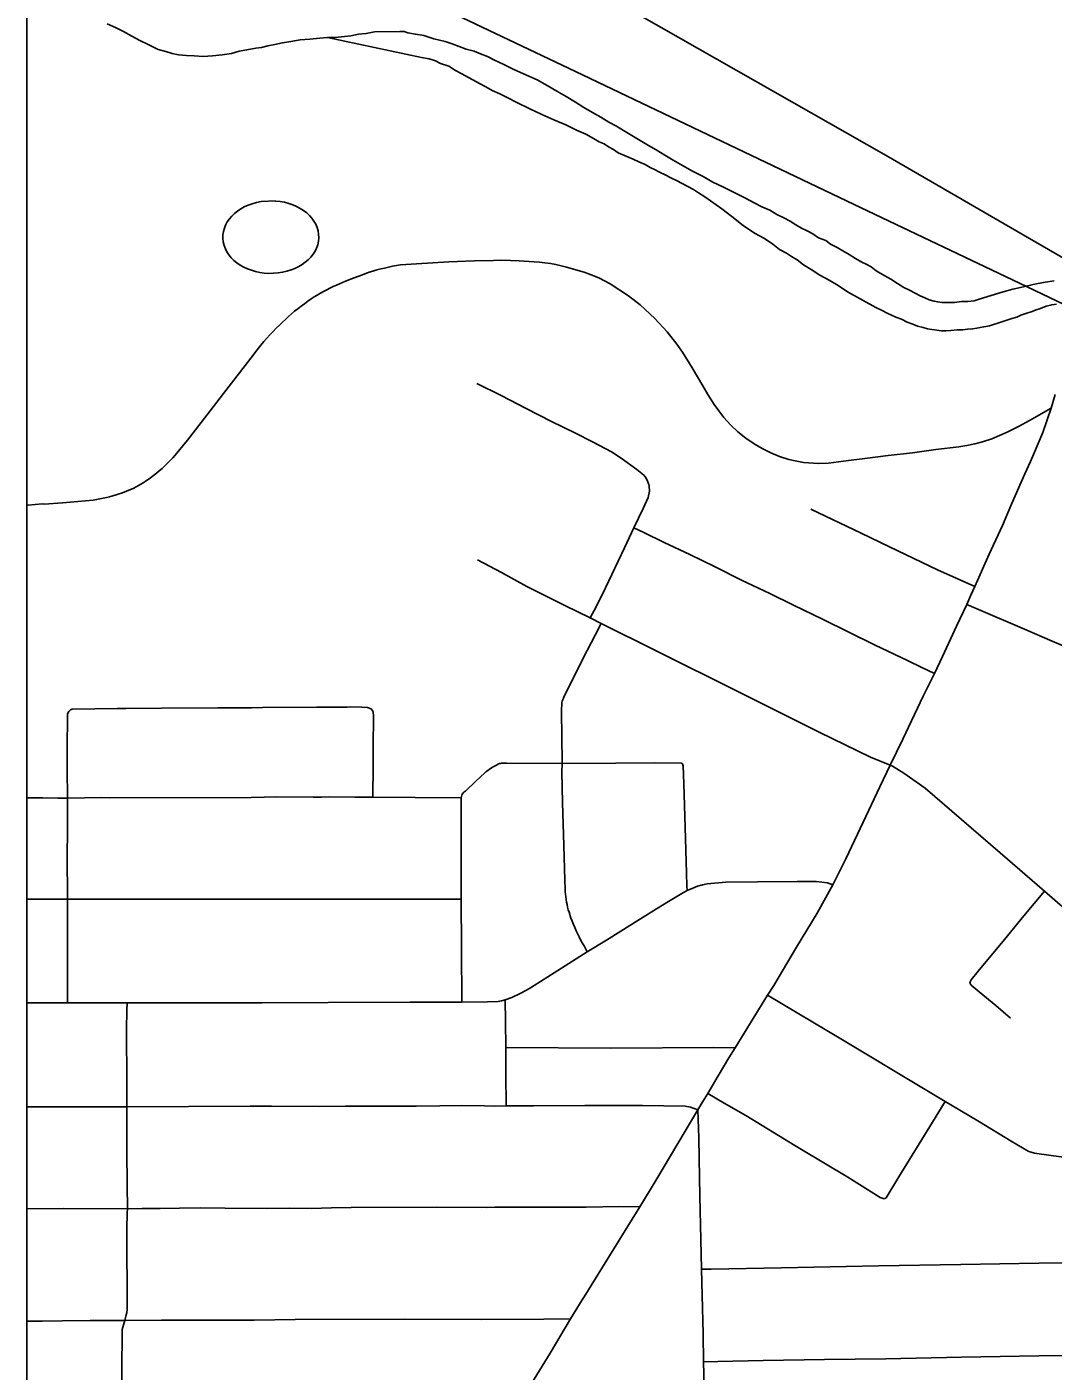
# Model space of a CAD drawing. Extents: x -59 to 82, y -3 to 49.
# Drawn here: x -15.079 to -14.525, y 33.25 to 33.975 of the extents above; entities that cross this region are included whole.
import ezdxf

# ---------------------------------------------------------------- set-up
doc = ezdxf.new("R2010")
doc.units = 0
for name, color, linetype in [('GM_X_City_Street', 7, 'Continuous'), ('GM_X_Corporation', 7, 'Continuous'), ('GM_X_County_Road', 7, 'Continuous'), ('GM_X_Minor_Lake', 7, 'Continuous'), ('GM_X_Minor_River', 7, 'Continuous'), ('GM_X_Rail_Line', 7, 'Continuous'), ('GM_X_State_Route', 7, 'Continuous'), ('GM_X_US_Route', 7, 'Continuous'), ('SH_Data', 7, 'Continuous')]:
    doc.layers.add(name, color=color, linetype=linetype)

msp = doc.modelspace()

# ---------------------------------------------------------------- linework, layer by layer
at = {"layer": 'GM_X_City_Street'}
msp.add_line((-14.77468, 33.6561), (-14.76872, 33.65308), dxfattribs=at)
for points in [[(-15.07858, 33.71699), (-15.07785, 33.71705), (-15.07037, 33.71766), (-15.06925, 33.71752), (-15.05941, 33.71831), (-15.04283, 33.71974), (-15.041, 33.72), (-15.03922, 33.72031), (-15.03744, 33.72066), (-15.03568, 33.72106), (-15.03392, 33.72151), (-15.03218, 33.72201), (-15.03046, 33.72256), (-15.02882, 33.72313), (-15.02752, 33.72352), (-15.02616, 33.72398), (-15.02482, 33.72448), (-15.02349, 33.72501), (-15.02217, 33.72558), (-15.02087, 33.7262), (-15.01959, 33.72684), (-15.01833, 33.72753), (-15.01709, 33.72825), (-15.01587, 33.729), (-15.01467, 33.72979), (-15.0119, 33.73177), (-15.01029, 33.73298), (-15.00872, 33.73422), (-15.00717, 33.7355), (-15.00566, 33.73682), (-15.00417, 33.73818), (-15.00272, 33.73956), (-15.0013, 33.74098), (-14.9999, 33.74243), (-14.99851, 33.74394), (-14.99199, 33.75207), (-14.98139, 33.76557), (-14.9725, 33.77717), (-14.95655, 33.79798), (-14.95509, 33.79981), (-14.95226, 33.80332), (-14.95068, 33.80519), (-14.94907, 33.80704), (-14.94742, 33.80885), (-14.94575, 33.81064), (-14.94405, 33.81241), (-14.94232, 33.81414), (-14.94073, 33.81568), (-14.93911, 33.8172), (-14.93747, 33.81868), (-14.9358, 33.82014), (-14.9341, 33.82157), (-14.93238, 33.82297), (-14.93063, 33.82433), (-14.92886, 33.82567), (-14.92706, 33.82697), (-14.92522, 33.82825), (-14.92356, 33.82932), (-14.9219, 33.83034), (-14.92021, 33.83132), (-14.91851, 33.83227), (-14.91678, 33.83318), (-14.91504, 33.83405), (-14.91327, 33.83489), (-14.91149, 33.83568), (-14.90661, 33.83774), (-14.90348, 33.83902), (-14.89804, 33.84113), (-14.89483, 33.84231), (-14.89394, 33.84263), (-14.89182, 33.84328), (-14.88973, 33.84387), (-14.88763, 33.84442), (-14.88552, 33.84493), (-14.8834, 33.84541), (-14.88127, 33.84584), (-14.87913, 33.84623), (-14.87689, 33.84659), (-14.85097, 33.8483), (-14.83705, 33.84872), (-14.82675, 33.84897), (-14.82235, 33.84915), (-14.8129, 33.84872), (-14.80489, 33.84825), (-14.80195, 33.84807), (-14.79901, 33.84777), (-14.7961, 33.84734), (-14.7932, 33.8468), (-14.78735, 33.84546), (-14.77786, 33.84269), (-14.7741, 33.84124), (-14.77002, 33.83966), (-14.76383, 33.83633), (-14.754, 33.82993), (-14.74765, 33.82503), (-14.7398, 33.81775), (-14.73314, 33.81049), (-14.72785, 33.8039), (-14.72476, 33.79954), (-14.71955, 33.79101), (-14.71386, 33.78131), (-14.71105, 33.77664), (-14.70764, 33.7713), (-14.70512, 33.76793), (-14.70242, 33.76434), (-14.69884, 33.76025), (-14.69491, 33.75648), (-14.69067, 33.75306), (-14.68618, 33.75006), (-14.68176, 33.74745), (-14.67714, 33.74516), (-14.67237, 33.74323), (-14.66748, 33.74166), (-14.66485, 33.74102), (-14.66219, 33.74048), (-14.65952, 33.74006), (-14.65681, 33.73976), (-14.6541, 33.73957), (-14.65139, 33.7395), (-14.64598, 33.73971), (-14.63518, 33.74099), (-14.62649, 33.7421), (-14.61378, 33.74376), (-14.60062, 33.74524), (-14.58803, 33.74693), (-14.57569, 33.74847), (-14.57138, 33.74913), (-14.56709, 33.75004), (-14.56288, 33.7512), (-14.55786, 33.75278), (-14.54963, 33.75635), (-14.54352, 33.75943), (-14.53752, 33.76261), (-14.52592, 33.76928)], [(-14.8357, 33.7826), (-14.82272, 33.77606), (-14.80911, 33.76908), (-14.79545, 33.76207), (-14.78295, 33.75594), (-14.77295, 33.751), (-14.76304, 33.74581), (-14.75787, 33.74228), (-14.74942, 33.73613)], [(-14.77468, 33.6561), (-14.77136, 33.66218), (-14.76642, 33.67236), (-14.75611, 33.69398), (-14.75097, 33.7047), (-14.74599, 33.71515), (-14.74333, 33.72118), (-14.74308, 33.72199), (-14.74274, 33.72369), (-14.74267, 33.72457), (-14.74284, 33.72728), (-14.74304, 33.72817), (-14.7433, 33.72904), (-14.74363, 33.72989), (-14.74446, 33.73148), (-14.74496, 33.73222), (-14.7455, 33.73291), (-14.74668, 33.73413), (-14.74942, 33.73613)], [(-14.65563, 33.71489), (-14.62831, 33.70185), (-14.61303, 33.69453), (-14.58713, 33.68212), (-14.56701, 33.67303)], [(-14.75097, 33.7047), (-14.74561, 33.7023), (-14.73463, 33.69681), (-14.72091, 33.6904), (-14.70761, 33.68379), (-14.69298, 33.67654), (-14.67774, 33.66933), (-14.6649, 33.66298), (-14.64928, 33.65542), (-14.63499, 33.64846), (-14.62085, 33.64142), (-14.60333, 33.63313), (-14.5957, 33.62934), (-14.58885, 33.62615)], [(-14.83535, 33.68753), (-14.8224, 33.68054), (-14.80888, 33.67309), (-14.78831, 33.66288), (-14.77468, 33.6561)], [(-14.56701, 33.67303), (-14.56916, 33.66831), (-14.57145, 33.66328)], [(-14.57145, 33.66328), (-14.56384, 33.66015), (-14.54016, 33.65002), (-14.52535, 33.64355), (-14.50877, 33.63655)], [(-14.77619, 33.47591), (-14.77793, 33.47913), (-14.77886, 33.48073), (-14.77975, 33.48235), (-14.7806, 33.48399), (-14.78221, 33.48731), (-14.78296, 33.489), (-14.78367, 33.4907), (-14.78434, 33.49242), (-14.78497, 33.49416), (-14.78601, 33.49727), (-14.78641, 33.49864), (-14.78677, 33.50002), (-14.78708, 33.50142), (-14.78736, 33.50282), (-14.78779, 33.50565), (-14.78794, 33.50707), (-14.78805, 33.5085), (-14.78812, 33.50993), (-14.78825, 33.51468), (-14.78876, 33.5333), (-14.7895, 33.55644), (-14.78999, 33.57284), (-14.78971, 33.57765), (-14.78989, 33.59255), (-14.79004, 33.60512), (-14.79015, 33.60588), (-14.78989, 33.61049), (-14.78969, 33.61124), (-14.78946, 33.61198), (-14.78887, 33.61341), (-14.78255, 33.62621), (-14.7762, 33.63848), (-14.77193, 33.64685), (-14.76872, 33.65308)], [(-14.76872, 33.65308), (-14.73932, 33.63847), (-14.69415, 33.616), (-14.65102, 33.59452), (-14.62343, 33.58097), (-14.6127, 33.57664)], [(-15.05663, 33.44843), (-15.05669, 33.50432), (-15.05691, 33.52865), (-15.05673, 33.54032), (-15.05662, 33.55213), (-15.05672, 33.5589), (-15.05685, 33.57475), (-15.05678, 33.5845), (-15.05662, 33.60444), (-15.05599, 33.60569)], [(-15.05599, 33.60569), (-15.05506, 33.60653), (-15.05471, 33.60671), (-15.05436, 33.60686), (-15.05399, 33.60696), (-15.02985, 33.60722), (-15.02526, 33.6073), (-15.00576, 33.60738), (-14.97551, 33.60752), (-14.95745, 33.60765), (-14.95143, 33.60777), (-14.92212, 33.60797), (-14.90577, 33.60804), (-14.90379, 33.60811), (-14.89786, 33.60805), (-14.89474, 33.60785), (-14.89288, 33.60711)], [(-14.89196, 33.55944), (-14.89183, 33.56426), (-14.89174, 33.5716), (-14.89166, 33.58616), (-14.89157, 33.60348), (-14.89165, 33.60509), (-14.89177, 33.60547), (-14.89193, 33.60584), (-14.89288, 33.60711)], [(-15.07858, 33.55906), (-15.07672, 33.55905), (-15.06991, 33.55896), (-15.06192, 33.55884), (-15.05672, 33.5589), (-15.03836, 33.55917), (-15.03381, 33.55907), (-14.9576, 33.55914), (-14.95062, 33.55932), (-14.94363, 33.55952), (-14.92405, 33.55935), (-14.91957, 33.55947), (-14.91509, 33.55954), (-14.90164, 33.55945), (-14.89196, 33.55944), (-14.86901, 33.55925), (-14.84432, 33.55904), (-14.84396, 33.56052), (-14.84376, 33.56092), (-14.84352, 33.5613), (-14.84324, 33.56165), (-14.84294, 33.56197), (-14.8426, 33.56225), (-14.84224, 33.56251), (-14.84185, 33.56273), (-14.83611, 33.56817), (-14.8316, 33.57244), (-14.83089, 33.57301), (-14.83033, 33.57345), (-14.8291, 33.57432), (-14.82784, 33.57515), (-14.82655, 33.57594), (-14.82482, 33.57693), (-14.82438, 33.57715), (-14.82392, 33.57733), (-14.82346, 33.57748), (-14.82298, 33.57759), (-14.8225, 33.57766), (-14.81966, 33.57774), (-14.78971, 33.57765), (-14.76076, 33.5778), (-14.73985, 33.57801), (-14.7254, 33.57779)], [(-14.72224, 33.50905), (-14.72242, 33.51152), (-14.72261, 33.51832), (-14.7234, 33.54315), (-14.72402, 33.56652), (-14.72438, 33.57638), (-14.72476, 33.57737), (-14.7254, 33.57779)], [(-14.32389, 33.33051), (-14.32749, 33.33367), (-14.33877, 33.34355), (-14.34894, 33.35247), (-14.35357, 33.35637), (-14.36913, 33.36949), (-14.38522, 33.38352), (-14.40748, 33.40315), (-14.42102, 33.41475), (-14.42972, 33.42217), (-14.43684, 33.42819), (-14.45771, 33.44645), (-14.46997, 33.45722), (-14.49528, 33.47903), (-14.51129, 33.49282), (-14.52939, 33.50873), (-14.55344, 33.52941), (-14.57417, 33.54743), (-14.59391, 33.56421), (-14.6053, 33.57236), (-14.61147, 33.57605), (-14.6127, 33.57664)], [(-14.84395, 33.44885), (-14.84407, 33.478), (-14.84418, 33.50433), (-14.84426, 33.53421), (-14.84432, 33.55904)], [(-15.07858, 33.50429), (-15.06628, 33.50433), (-15.05669, 33.50432), (-14.84418, 33.50433)], [(-14.56967, 33.45895), (-14.56944, 33.46011), (-14.56924, 33.46047), (-14.56898, 33.46079), (-14.56516, 33.46545), (-14.55107, 33.48266), (-14.54065, 33.49539), (-14.52939, 33.50873)], [(-14.67884, 33.45256), (-14.6385, 33.42854), (-14.59572, 33.40282), (-14.58301, 33.39522), (-14.57515, 33.39051), (-14.5645, 33.38419), (-14.54747, 33.37384), (-14.53821, 33.36836), (-14.53728, 33.368), (-14.53657, 33.36776), (-14.53486, 33.36737), (-14.52579, 33.36611), (-14.51656, 33.36483)], [(-14.56967, 33.45895), (-14.56926, 33.45826), (-14.56898, 33.45799), (-14.56465, 33.45439), (-14.5558, 33.44693), (-14.54786, 33.44022)], [(-15.02714, 33.21326), (-15.02706, 33.22639), (-15.02718, 33.23242), (-15.02729, 33.24897), (-15.02713, 33.27219), (-15.02687, 33.27339), (-15.02575, 33.27699), (-15.02493, 33.28002), (-15.02463, 33.28138), (-15.02443, 33.28296), (-15.0246, 33.3263), (-15.0244, 33.33513), (-15.02437, 33.33728), (-15.0245, 33.35022), (-15.02463, 33.36846), (-15.02459, 33.39232), (-15.0247, 33.40513), (-15.02479, 33.43417), (-15.0246, 33.44424), (-15.0245, 33.44844)], [(-14.81991, 33.39279), (-14.82004, 33.40984), (-14.82015, 33.4243), (-14.82033, 33.43833), (-14.82048, 33.45002)], [(-14.82015, 33.4243), (-14.76342, 33.42405), (-14.70788, 33.42428), (-14.6964, 33.42409)], [(-14.71119, 33.39955), (-14.70226, 33.3942), (-14.69065, 33.38761), (-14.66414, 33.37147), (-14.6615, 33.36988), (-14.63561, 33.35441), (-14.61817, 33.34343), (-14.61591, 33.3427)], [(-14.61591, 33.3427), (-14.61489, 33.34321), (-14.60798, 33.35452), (-14.58988, 33.38402), (-14.58301, 33.39522)], [(-15.07858, 33.39223), (-15.02459, 33.39232), (-14.95808, 33.39263), (-14.94658, 33.39271), (-14.9205, 33.39258), (-14.90662, 33.39273), (-14.86855, 33.3926), (-14.85571, 33.39284), (-14.84382, 33.39296), (-14.83157, 33.39284), (-14.82629, 33.39276), (-14.81991, 33.39279), (-14.80512, 33.39289), (-14.77757, 33.39301), (-14.74646, 33.39308), (-14.72342, 33.39272), (-14.72046, 33.39207), (-14.71648, 33.39077)], [(-15.07858, 33.33735), (-15.05868, 33.33738), (-15.02437, 33.33728), (-15.01639, 33.33739), (-15.00673, 33.33751), (-14.99614, 33.33758), (-14.98477, 33.33775), (-14.97163, 33.3376), (-14.94859, 33.3375), (-14.9367, 33.33762), (-14.92492, 33.33754), (-14.91423, 33.33785), (-14.90356, 33.33803), (-14.85753, 33.33813), (-14.83035, 33.33795), (-14.82614, 33.33813), (-14.77685, 33.33823), (-14.75889, 33.33845), (-14.74783, 33.33842)], [(-14.71457, 33.30466), (-14.70938, 33.30479), (-14.67132, 33.3055), (-14.6191, 33.30648), (-14.57456, 33.30717), (-14.53251, 33.30799), (-14.52004, 33.30821)], [(-15.07858, 33.27674), (-15.07036, 33.27664), (-15.05954, 33.27675), (-15.04442, 33.27704), (-15.02575, 33.27699), (-15.00596, 33.27713), (-14.95589, 33.27727), (-14.93378, 33.27753), (-14.87441, 33.27782), (-14.83346, 33.27759), (-14.79955, 33.27779), (-14.78526, 33.27784)], [(-14.7134, 33.2548), (-14.70575, 33.25488), (-14.6812, 33.25537), (-14.64825, 33.25599), (-14.61516, 33.25634), (-14.57425, 33.25731), (-14.53243, 33.25788), (-14.49397, 33.2585)]]:
    msp.add_lwpolyline(points, dxfattribs=at)
at = {"layer": 'GM_X_Corporation'}
msp.add_lwpolyline([(-8.27858, 35.34818), (-15.07858, 35.34818), (-15.07858, 31.99778), (-14.87561, 32.00296), (-14.0925, 32.03375), (-13.59611, 32.05147), (-13.53526, 32.05391), (-13.47457, 32.07428), (-13.3549, 32.12151), (-13.20616, 32.17855), (-13.3241, 32.24616), (-13.185, 32.29141), (-13.20067, 32.94977), (-12.62372, 32.95853)], dxfattribs=at)
at = {"layer": 'GM_X_County_Road'}
msp.add_lwpolyline([(-15.07858, 33.44841), (-15.05663, 33.44843), (-15.0245, 33.44844), (-14.95154, 33.4485), (-14.91603, 33.4486), (-14.87194, 33.44873), (-14.84395, 33.44885), (-14.83003, 33.44893), (-14.82432, 33.44915), (-14.82243, 33.44949), (-14.82048, 33.45002), (-14.81698, 33.45135), (-14.81234, 33.45348), (-14.80937, 33.45506), (-14.80684, 33.45652), (-14.79209, 33.46585), (-14.77619, 33.47591), (-14.76583, 33.48227), (-14.75172, 33.49103), (-14.73883, 33.49908), (-14.73239, 33.50311), (-14.72425, 33.50801), (-14.72224, 33.50905), (-14.71929, 33.51036), (-14.71672, 33.5113), (-14.71409, 33.51209), (-14.71142, 33.51271), (-14.70139, 33.51346), (-14.68427, 33.51367), (-14.66299, 33.51386), (-14.65264, 33.51394), (-14.64653, 33.51322), (-14.64366, 33.51213)], dxfattribs=at)
at = {"layer": 'GM_X_Minor_Lake'}
msp.add_lwpolyline([(-14.94446, 33.88109), (-14.95223, 33.88075)], dxfattribs=at)
msp.add_ellipse((-14.94694, 33.8616), major_axis=(0.02588, 0.0001), ratio=0.756188, start_param=1.773386, end_param=7.754901, dxfattribs=at)
at = {"layer": 'GM_X_Minor_River'}
for points in [[(-15.03529, 33.97664), (-15.03071, 33.97479), (-15.0265, 33.97256), (-15.02191, 33.96996), (-15.0177, 33.96773), (-15.01311, 33.96551), (-15.00776, 33.96291), (-15.00357, 33.96182), (-15.00014, 33.96072), (-14.99671, 33.96), (-14.99253, 33.95967), (-14.98835, 33.95935), (-14.98341, 33.95902), (-14.97848, 33.95946), (-14.97317, 33.95991), (-14.96824, 33.96073), (-14.96409, 33.96192), (-14.95992, 33.96273), (-14.95499, 33.96355), (-14.95196, 33.96396), (-14.94855, 33.96477), (-14.94477, 33.96557), (-14.9406, 33.96638), (-14.93606, 33.9672), (-14.93113, 33.96802), (-14.92583, 33.96846), (-14.92052, 33.96891), (-14.91634, 33.96934), (-14.91217, 33.96939), (-14.90724, 33.96983), (-14.90383, 33.97025), (-14.89966, 33.97106), (-14.89549, 33.97149), (-14.89095, 33.9723), (-14.87728, 33.97247), (-14.875, 33.9725), (-14.87309, 33.97176), (-14.86891, 33.97105), (-14.86434, 33.97035), (-14.859, 33.96851), (-14.85291, 33.96706), (-14.84909, 33.96597), (-14.84527, 33.9645), (-14.84146, 33.96302), (-14.83727, 33.96193), (-14.83383, 33.96045), (-14.83001, 33.95898), (-14.82619, 33.95713), (-14.8216, 33.9549), (-14.81625, 33.95231), (-14.81052, 33.94971), (-14.80326, 33.94638), (-14.7979, 33.94341), (-14.79255, 33.94043), (-14.78757, 33.93745), (-14.78259, 33.93447), (-14.778, 33.93149), (-14.7734, 33.92888), (-14.76881, 33.92628), (-14.7646, 33.92367), (-14.76039, 33.92144), (-14.75656, 33.9192), (-14.74316, 33.911), (-14.73895, 33.90878), (-14.73436, 33.90579), (-14.72976, 33.90319), (-14.72479, 33.9002), (-14.71943, 33.89723), (-14.71369, 33.89426), (-14.70834, 33.89128), (-14.70298, 33.88869), (-14.69763, 33.88609), (-14.69113, 33.88275), (-14.68616, 33.88015), (-14.68195, 33.87792), (-14.67775, 33.87607), (-14.67392, 33.87384), (-14.6701, 33.87198), (-14.66666, 33.87013), (-14.66359, 33.86826), (-14.66053, 33.8664), (-14.65748, 33.86492), (-14.65442, 33.86343), (-14.65135, 33.86119), (-14.64753, 33.85971), (-14.64485, 33.85785), (-14.64141, 33.85599), (-14.63834, 33.85413), (-14.6349, 33.85227), (-14.63145, 33.85003), (-14.62801, 33.84817), (-14.62571, 33.84706), (-14.62304, 33.84557), (-14.62034, 33.84332), (-14.6169, 33.84146), (-14.61231, 33.83886), (-14.60886, 33.83662)], [(-14.91634, 33.96934), (-14.8657, 33.95855), (-14.86151, 33.95784), (-14.85808, 33.95674), (-14.8554, 33.95525), (-14.85082, 33.95379), (-14.84738, 33.95155), (-14.84393, 33.94969), (-14.83437, 33.94449), (-14.83092, 33.94263), (-14.82748, 33.94077), (-14.82328, 33.93892), (-14.81907, 33.93669), (-14.81449, 33.93446), (-14.80722, 33.93075), (-14.80073, 33.92779), (-14.79423, 33.92483), (-14.78774, 33.92225), (-14.782, 33.91928), (-14.77704, 33.91706), (-14.77283, 33.91483), (-14.76977, 33.91296), (-14.76709, 33.91185), (-14.76479, 33.91036), (-14.76212, 33.90888), (-14.75943, 33.90701), (-14.75485, 33.90516), (-14.75141, 33.90368), (-14.74836, 33.9022), (-14.74492, 33.90072), (-14.74224, 33.89924), (-14.73994, 33.89812), (-14.73727, 33.89663), (-14.73421, 33.89515), (-14.73115, 33.89367), (-14.72809, 33.89218), (-14.71891, 33.88736), (-14.71623, 33.88549), (-14.71278, 33.88325), (-14.70358, 33.8769), (-14.69821, 33.87278), (-14.69207, 33.86792), (-14.68594, 33.86381), (-14.68058, 33.86084), (-14.67598, 33.85785), (-14.67252, 33.85485), (-14.6687, 33.853), (-14.66602, 33.85113), (-14.66295, 33.84927), (-14.6595, 33.84665), (-14.65529, 33.84404), (-14.65069, 33.84106), (-14.64572, 33.83845), (-14.64074, 33.83547), (-14.63576, 33.83211), (-14.62045, 33.82356), (-14.61702, 33.82208), (-14.61434, 33.82059), (-14.61204, 33.81948), (-14.60975, 33.81837), (-14.6067, 33.81726), (-14.60364, 33.81578), (-14.60059, 33.81468), (-14.59791, 33.81357), (-14.59487, 33.81285), (-14.59258, 33.81211), (-14.59029, 33.81176), (-14.58763, 33.81141), (-14.58497, 33.81106), (-14.58269, 33.81109), (-14.58003, 33.81113), (-14.57662, 33.81155), (-14.57359, 33.81158), (-14.57093, 33.81199), (-14.56828, 33.81203), (-14.56601, 33.81244), (-14.56411, 33.81284), (-14.56222, 33.81324), (-14.55919, 33.81366), (-14.55692, 33.81445), (-14.55465, 33.81523), (-14.55201, 33.81603), (-14.54974, 33.81681), (-14.54709, 33.8176), (-14.54444, 33.8184), (-14.54218, 33.81956), (-14.53954, 33.82036), (-14.53613, 33.82154), (-14.53387, 33.82233), (-14.5316, 33.82311), (-14.52858, 33.82429), (-14.52555, 33.82509), (-14.5229, 33.8255)], [(-14.60886, 33.83662), (-14.60541, 33.83438), (-14.60236, 33.8329), (-14.5993, 33.83142), (-14.59662, 33.82993), (-14.59395, 33.82882), (-14.59165, 33.82771), (-14.58898, 33.82698), (-14.58708, 33.82662), (-14.5848, 33.82627), (-14.58214, 33.8263), (-14.57797, 33.82635), (-14.57417, 33.82678), (-14.57076, 33.82682), (-14.56735, 33.82724), (-14.5647, 33.82803), (-14.55184, 33.83199), (-14.54655, 33.83357), (-14.54087, 33.83478), (-14.53557, 33.83599), (-14.52913, 33.8372), (-14.52421, 33.83802)]]:
    msp.add_lwpolyline(points, dxfattribs=at)
at = {"layer": 'GM_X_Rail_Line'}
for points in [[(-14.19543, 33.78206), (-14.2044, 33.77649), (-14.21385, 33.7712), (-14.22301, 33.76667), (-14.23274, 33.7627), (-14.24294, 33.75902), (-14.25352, 33.7559), (-14.26543, 33.75344), (-14.27638, 33.75184), (-14.2881, 33.7507), (-14.29801, 33.75051), (-14.3084, 33.75051), (-14.32201, 33.75155), (-14.33211, 33.75344), (-14.34562, 33.75646), (-14.3546, 33.75939), (-14.36867, 33.76487), (-14.38615, 33.77356), (-14.4671, 33.82032), (-14.52396, 33.853), (-14.61493, 33.90562), (-14.83813, 34.03276)], [(-14.88334, 33.99895), (-14.78249, 33.95105), (-14.6283, 33.87744), (-14.54295, 33.83677), (-14.50227, 33.8174)]]:
    msp.add_lwpolyline(points, dxfattribs=at)
at = {"layer": 'GM_X_State_Route'}
for p, q in [((-14.52592, 33.76928), (-14.52368, 33.77672)), ((-14.78526, 33.27784), (-14.7789, 33.28813))]:
    msp.add_line(p, q, dxfattribs=at)
for points in [[(-14.53708, 33.74045), (-14.53542, 33.74425), (-14.53036, 33.75621), (-14.52592, 33.76928)], [(-14.56701, 33.67303), (-14.55924, 33.69054), (-14.55219, 33.70595), (-14.54725, 33.71757), (-14.53999, 33.7338), (-14.53708, 33.74045)], [(-14.57145, 33.66328), (-14.56916, 33.66831), (-14.56701, 33.67303)], [(-14.58885, 33.62615), (-14.58456, 33.63531), (-14.577, 33.65169), (-14.57145, 33.66328)], [(-14.6127, 33.57664), (-14.60594, 33.59076), (-14.59489, 33.61386), (-14.58885, 33.62615)], [(-14.64366, 33.51213), (-14.63671, 33.52607), (-14.62724, 33.54592), (-14.61823, 33.56496), (-14.6127, 33.57664)], [(-14.67884, 33.45256), (-14.67557, 33.45783), (-14.66324, 33.47847), (-14.65209, 33.49686), (-14.64366, 33.51213)], [(-14.6964, 33.42409), (-14.6867, 33.43993), (-14.67884, 33.45256)], [(-14.71119, 33.39955), (-14.7055, 33.40904), (-14.69971, 33.41871), (-14.6964, 33.42409)], [(-14.71648, 33.39077), (-14.71379, 33.39525), (-14.71119, 33.39955)], [(-14.74783, 33.33842), (-14.73923, 33.35264), (-14.72339, 33.37919), (-14.71648, 33.39077)], [(-14.71274, 33.22786), (-14.7134, 33.2548), (-14.71373, 33.26989), (-14.71423, 33.29072), (-14.71457, 33.30466), (-14.71488, 33.32069), (-14.71539, 33.34412), (-14.71583, 33.36458), (-14.71607, 33.37564), (-14.71648, 33.39077)], [(-14.7789, 33.28813), (-14.77784, 33.28984), (-14.76193, 33.31569), (-14.75201, 33.33178), (-14.74783, 33.33842)], [(-14.82418, 33.21395), (-14.81492, 33.22903), (-14.80486, 33.24541), (-14.79624, 33.25946), (-14.78526, 33.27784)]]:
    msp.add_lwpolyline(points, dxfattribs=at)
at = {"layer": 'GM_X_US_Route'}
for p, q in [((-14.52592, 33.76928), (-14.52368, 33.77672)), ((-14.78526, 33.27784), (-14.7789, 33.28813))]:
    msp.add_line(p, q, dxfattribs=at)
for points in [[(-14.53708, 33.74045), (-14.53542, 33.74425), (-14.53036, 33.75621), (-14.52592, 33.76928)], [(-14.56701, 33.67303), (-14.55924, 33.69054), (-14.55219, 33.70595), (-14.54725, 33.71757), (-14.53999, 33.7338), (-14.53708, 33.74045)], [(-14.57145, 33.66328), (-14.56916, 33.66831), (-14.56701, 33.67303)], [(-14.58885, 33.62615), (-14.58456, 33.63531), (-14.577, 33.65169), (-14.57145, 33.66328)], [(-14.6127, 33.57664), (-14.60594, 33.59076), (-14.59489, 33.61386), (-14.58885, 33.62615)], [(-14.64366, 33.51213), (-14.63671, 33.52607), (-14.62724, 33.54592), (-14.61823, 33.56496), (-14.6127, 33.57664)], [(-14.67884, 33.45256), (-14.67557, 33.45783), (-14.66324, 33.47847), (-14.65209, 33.49686), (-14.64366, 33.51213)], [(-14.6964, 33.42409), (-14.6867, 33.43993), (-14.67884, 33.45256)], [(-14.71119, 33.39955), (-14.7055, 33.40904), (-14.69971, 33.41871), (-14.6964, 33.42409)], [(-14.71648, 33.39077), (-14.71379, 33.39525), (-14.71119, 33.39955)], [(-14.74783, 33.33842), (-14.73923, 33.35264), (-14.72339, 33.37919), (-14.71648, 33.39077)], [(-14.7789, 33.28813), (-14.77784, 33.28984), (-14.76193, 33.31569), (-14.75201, 33.33178), (-14.74783, 33.33842)], [(-14.82418, 33.21395), (-14.81492, 33.22903), (-14.80486, 33.24541), (-14.79624, 33.25946), (-14.78526, 33.27784)]]:
    msp.add_lwpolyline(points, dxfattribs=at)
at = {"layer": 'SH_Data'}
msp.add_lwpolyline([(-15.07858, 28.54818), (-8.27858, 28.54818), (-8.27858, 35.34818), (-15.07858, 35.34818)], close=True, dxfattribs=at)

doc.saveas('drawing.dxf')
